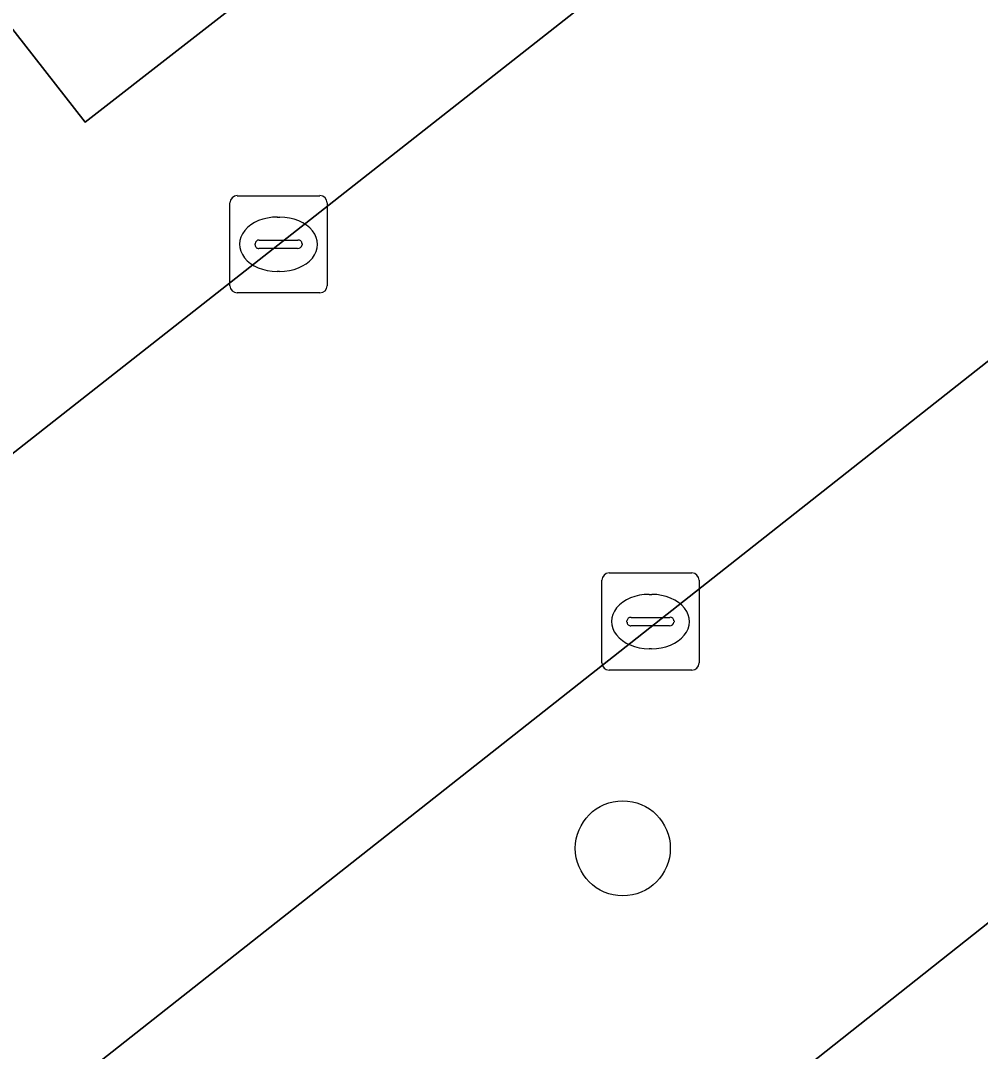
# Model space of a CAD drawing. Extents: x 159217 to 160349, y 381246 to 382172.
# Drawn here: x 159764.54 to 159774.42, y 381724.58 to 381735.19 of the extents above; entities that cross this region are included whole.
import ezdxf

# ---------------------------------------------------------------- set-up
doc = ezdxf.new("R2010")
doc.units = 0
for name, color, linetype in [('IMGEO_Boom', 7, 'Continuous'), ('IMGEO_Groenvoorziening', 7, 'Continuous'), ('IMGEO_Kolk', 7, 'Continuous'), ('IMGEO_Pand', 7, 'Continuous'), ('IMGEO_Parkeervlak_open', 7, 'Continuous'), ('IMGEO_Rijbaan_lokaal_open', 7, 'Continuous'), ('IMGEO_Voetpad_open', 7, 'Continuous')]:
    doc.layers.add(name, color=color, linetype=linetype)

msp = doc.modelspace()

# ---------------------------------------------------------------- linework, layer by layer
at = {"layer": 'IMGEO_Boom'}
msp.add_circle((159770.737, 381726.67), 0.489, dxfattribs=at)
at = {"layer": 'IMGEO_Groenvoorziening'}
msp.add_lwpolyline([(159809.298, 381705.574), (159807.159, 381703.183), (159778.859, 381729.349), (159777.542, 381728.315), (159771.823, 381723.785), (159771.509, 381722.77), (159770.67, 381721.565)], dxfattribs=at)
at = {"layer": 'IMGEO_Kolk'}
for p, q in [((159766.769, 381733.387), (159767.621, 381733.387)), ((159766.694, 381732.461), (159766.694, 381733.313)), ((159767.695, 381733.313), (159767.695, 381732.461)), ((159767.182, 381733.167), (159767.207, 381733.167)), ((159766.953, 381732.881), (159766.953, 381732.893)), ((159767.391, 381732.844), (159766.993, 381732.844)), ((159766.996, 381732.93), (159767.394, 381732.93)), ((159767.437, 381732.893), (159767.437, 381732.881)), ((159767.205, 381732.607), (159767.18, 381732.607)), ((159767.621, 381732.387), (159766.769, 381732.387)), ((159770.596, 381729.504), (159771.448, 381729.504)), ((159770.521, 381728.578), (159770.521, 381729.43)), ((159771.522, 381729.43), (159771.522, 381728.578)), ((159771.009, 381729.284), (159771.034, 381729.284)), ((159770.78, 381728.998), (159770.78, 381729.01)), ((159770.823, 381729.047), (159771.221, 381729.047)), ((159771.264, 381729.01), (159771.264, 381728.998)), ((159771.218, 381728.961), (159770.82, 381728.961)), ((159771.032, 381728.724), (159771.007, 381728.724)), ((159771.448, 381728.504), (159770.596, 381728.504))]:
    msp.add_line(p, q, dxfattribs=at)
for points in [[(159766.769, 381733.387), (159767.621, 381733.387)], [(159766.694, 381732.461), (159766.694, 381733.313)], [(159767.695, 381733.313), (159767.695, 381732.461)], [(159767.621, 381732.387), (159766.769, 381732.387)], [(159770.596, 381729.504), (159771.448, 381729.504)], [(159770.521, 381728.578), (159770.521, 381729.43)], [(159771.522, 381729.43), (159771.522, 381728.578)], [(159771.448, 381728.504), (159770.596, 381728.504)]]:
    msp.add_lwpolyline(points, dxfattribs=at)
for centre, radius, start, end in [((159766.771, 381733.311), 0.0765, 91.552, 178.448), ((159766.771, 381733.311), 0.0765, 91.552, 178.448), ((159767.619, 381733.311), 0.0765, 1.552, 88.448), ((159767.619, 381733.311), 0.0765, 1.552, 88.448), ((159766.993, 381732.89), 0.0403, 85.8775, 175.7526), ((159766.99, 381732.88), 0.0366, 178.938, 274.7102), ((159767.394, 381732.887), 0.043, 264.8664, 352.4533), ((159767.398, 381732.892), 0.0386, 1.7309, 96.639), ((159766.771, 381732.463), 0.0765, 181.552, 268.448), ((159766.771, 381732.463), 0.0765, 181.552, 268.448), ((159767.619, 381732.463), 0.0765, 271.552, 358.448), ((159767.619, 381732.463), 0.0765, 271.552, 358.448), ((159770.598, 381729.428), 0.0765, 91.552, 178.448), ((159770.598, 381729.428), 0.0765, 91.552, 178.448), ((159771.446, 381729.428), 0.0765, 1.552, 88.448), ((159771.446, 381729.428), 0.0765, 1.552, 88.448), ((159770.82, 381729.007), 0.0403, 85.8775, 175.7526), ((159771.225, 381729.009), 0.0386, 1.7309, 96.639), ((159770.817, 381728.997), 0.0366, 178.938, 274.7102), ((159771.221, 381729.004), 0.043, 264.8664, 352.4533), ((159770.598, 381728.58), 0.0765, 181.552, 268.448), ((159770.598, 381728.58), 0.0765, 181.552, 268.448), ((159771.446, 381728.58), 0.0765, 271.552, 358.448), ((159771.446, 381728.58), 0.0765, 271.552, 358.448)]:
    msp.add_arc(centre, radius, start, end, dxfattribs=at)
for centre, major_axis, ratio, start_param, end_param in [((159767.181, 381732.887), (-0.387, 0.002), 0.722429, 4.712389, 7.853982), ((159767.206, 381732.887), (-0.39, 0.002), 0.717154, 1.570796, 4.712389), ((159771.008, 381729.004), (-0.387, 0.002), 0.722429, 4.712389, 7.853982), ((159771.033, 381729.004), (-0.39, 0.002), 0.717154, 1.570796, 4.712389)]:
    msp.add_ellipse(centre, major_axis=major_axis, ratio=ratio, start_param=start_param, end_param=end_param, dxfattribs=at)
at = {"layer": 'IMGEO_Pand'}
msp.add_lwpolyline([(159771.247, 381740.574), (159764.59, 381749.091), (159752.784, 381739.863), (159759.437, 381731.352), (159764.374, 381735.208), (159765.205, 381734.144), (159767.152, 381735.664), (159766.321, 381736.727)], close=True, dxfattribs=at)
at = {"layer": 'IMGEO_Parkeervlak_open'}
msp.add_lwpolyline([(159776.042, 381732.904), (159753.137, 381714.84), (159753.244, 381714.905), (159753.404, 381714.986), (159753.57, 381715.053), (159753.741, 381715.104), (159753.916, 381715.14), (159754.094, 381715.16), (159754.273, 381715.164), (159754.451, 381715.152), (159754.628, 381715.124), (159754.801, 381715.081), (159754.97, 381715.022), (159755.133, 381714.949), (159755.289, 381714.861), (159755.436, 381714.759), (159755.574, 381714.645), (159755.701, 381714.519), (159755.816, 381714.382), (159757.379, 381712.345), (159765.804, 381719.018), (159771.823, 381723.785), (159777.542, 381728.315), (159775.965, 381730.466)], dxfattribs=at)
at = {"layer": 'IMGEO_Rijbaan_lokaal_open'}
for points in [[(159783.681, 381731.894), (159784.623, 381731.018), (159811.611, 381705.948), (159812.51, 381705.113), (159813.96, 381703.766), (159817.766, 381707.849), (159800.529, 381723.867), (159783.951, 381739.242), (159783.362, 381739.605), (159782.742, 381739.914), (159782.098, 381740.167), (159781.433, 381740.361), (159780.754, 381740.494), (159780.065, 381740.567), (159779.373, 381740.578), (159778.683, 381740.527), (159777.999, 381740.414), (159777.329, 381740.241), (159776.677, 381740.008), (159776.048, 381739.719), (159775.451, 381739.376), (159738.75, 381710.527)], [(159753.137, 381714.84), (159776.042, 381732.904), (159776.733, 381733.33)]]:
    msp.add_lwpolyline(points, dxfattribs=at)
at = {"layer": 'IMGEO_Voetpad_open'}
for points in [[(159778.12, 381745.941), (159778.951, 381744.877), (159777.004, 381743.357), (159776.173, 381744.421), (159771.247, 381740.574), (159766.321, 381736.727), (159767.152, 381735.664), (159765.205, 381734.144), (159764.374, 381735.208), (159759.437, 381731.352), (159754.499, 381727.496), (159755.33, 381726.432), (159753.383, 381724.912), (159752.552, 381725.976), (159747.622, 381722.127), (159742.692, 381718.277)], [(159738.75, 381710.527), (159775.451, 381739.376), (159776.048, 381739.719), (159776.677, 381740.008), (159777.329, 381740.241), (159777.999, 381740.414), (159778.683, 381740.527), (159779.373, 381740.578), (159780.065, 381740.567), (159780.754, 381740.494), (159781.433, 381740.361), (159782.098, 381740.167), (159782.742, 381739.914), (159783.362, 381739.605), (159783.951, 381739.242), (159800.529, 381723.867)]]:
    msp.add_lwpolyline(points, dxfattribs=at)

doc.saveas('drawing.dxf')
